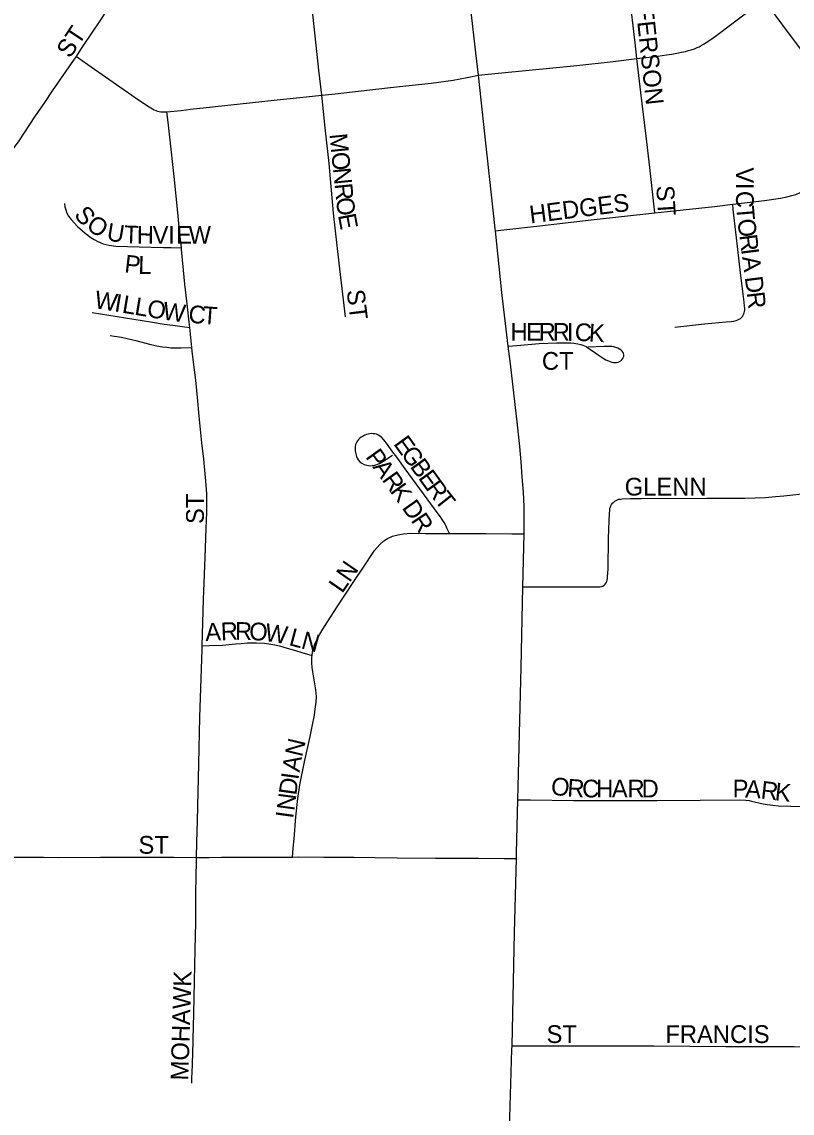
# Model space of a CAD drawing. Extents: x 1772825 to 1773716, y 1138558 to 1139032.
# Drawn here: x 1773348.9 to 1773357.11, y 1138850.34 to 1138861.97 of the extents above; entities that cross this region are included whole.
import ezdxf

# ---------------------------------------------------------------- set-up
doc = ezdxf.new("R2010")
doc.units = 0
for name, color, linetype in [('GM_X_City_Street', 7, 'Continuous'), ('GM_X_City_Street_Text', 7, 'Continuous'), ('GM_X_State_Route', 7, 'Continuous')]:
    doc.layers.add(name, color=color, linetype=linetype)

msp = doc.modelspace()

# ---------------------------------------------------------------- linework, layer by layer
at = {"layer": 'GM_X_City_Street'}
for points in [[(1773349.484, 1138861.598), (1773349.533, 1138861.671), (1773349.669, 1138861.877), (1773349.725, 1138861.958), (1773349.827, 1138862.113), (1773349.929, 1138862.268), (1773350.034, 1138862.422), (1773350.365, 1138862.895), (1773350.406, 1138862.956), (1773350.458, 1138863.038), (1773350.678, 1138863.367), (1773350.763, 1138863.488), (1773350.879, 1138863.664), (1773350.992, 1138863.827), (1773351.274, 1138864.236), (1773351.42, 1138864.452), (1773351.67, 1138864.831)], [(1773352.099, 1138861.184), (1773352.07, 1138861.453), (1773352.009, 1138862.018), (1773351.973, 1138862.356), (1773351.917, 1138862.787), (1773351.856, 1138863.327), (1773351.811, 1138863.722), (1773351.752, 1138864.224), (1773351.707, 1138864.58), (1773351.67, 1138864.831)], [(1773355.459, 1138861.575), (1773355.439, 1138861.742), (1773355.381, 1138862.258), (1773355.361, 1138862.428), (1773355.348, 1138862.52), (1773355.338, 1138862.576), (1773355.33, 1138862.617), (1773355.32, 1138862.661), (1773355.309, 1138862.704), (1773355.294, 1138862.745), (1773355.279, 1138862.783), (1773355.262, 1138862.821), (1773355.243, 1138862.86), (1773355.212, 1138862.908), (1773355.184, 1138862.949), (1773355.042, 1138863.127), (1773354.999, 1138863.18)], [(1773355.459, 1138861.575), (1773355.588, 1138861.589), (1773355.683, 1138861.601), (1773355.774, 1138861.614), (1773355.831, 1138861.623), (1773355.886, 1138861.634), (1773355.936, 1138861.643), (1773355.976, 1138861.651), (1773356.008, 1138861.66), (1773356.037, 1138861.669), (1773356.074, 1138861.681), (1773356.102, 1138861.693), (1773356.123, 1138861.702), (1773356.145, 1138861.714), (1773356.17, 1138861.728), (1773356.198, 1138861.747), (1773356.246, 1138861.779), (1773356.296, 1138861.814), (1773356.485, 1138861.955), (1773356.723, 1138862.134), (1773356.814, 1138862.201)], [(1773348.329, 1138859.876), (1773348.379, 1138859.949), (1773348.489, 1138860.114), (1773348.649, 1138860.364), (1773348.79, 1138860.577), (1773348.826, 1138860.632), (1773348.873, 1138860.698), (1773349.041, 1138860.955), (1773349.147, 1138861.108), (1773349.231, 1138861.231), (1773349.464, 1138861.568), (1773349.484, 1138861.598)], [(1773349.484, 1138861.598), (1773349.605, 1138861.513), (1773349.829, 1138861.355), (1773350.076, 1138861.184), (1773350.137, 1138861.143), (1773350.261, 1138861.063), (1773350.314, 1138861.03), (1773350.35, 1138861.015), (1773350.386, 1138861.007), (1773350.421, 1138861.007), (1773350.447, 1138861.009)], [(1773353.77, 1138861.399), (1773353.91, 1138861.413), (1773354.82, 1138861.503), (1773355.205, 1138861.546), (1773355.459, 1138861.575)], [(1773355.651, 1138859.931), (1773355.644, 1138859.997), (1773355.597, 1138860.416), (1773355.557, 1138860.75), (1773355.502, 1138861.214), (1773355.459, 1138861.575)], [(1773352.099, 1138861.184), (1773352.241, 1138861.199), (1773352.611, 1138861.241), (1773352.895, 1138861.275), (1773353.266, 1138861.313), (1773353.502, 1138861.347), (1773353.65, 1138861.374), (1773353.77, 1138861.399)], [(1773350.447, 1138861.009), (1773350.602, 1138861.024), (1773350.653, 1138861.029), (1773350.701, 1138861.035), (1773350.934, 1138861.063), (1773351.626, 1138861.137), (1773351.933, 1138861.167), (1773352.099, 1138861.184)], [(1773352.353, 1138858.825), (1773352.286, 1138859.396), (1773352.226, 1138859.929), (1773352.178, 1138860.459), (1773352.137, 1138860.837), (1773352.099, 1138861.184)], [(1773350.603, 1138859.56), (1773350.6, 1138859.591), (1773350.585, 1138859.739), (1773350.565, 1138859.936), (1773350.527, 1138860.318), (1773350.482, 1138860.738), (1773350.462, 1138860.898), (1773350.447, 1138861.009)], [(1773356.48, 1138860.024), (1773356.818, 1138860.064), (1773356.991, 1138860.089), (1773357.056, 1138860.102), (1773357.109, 1138860.115), (1773357.153, 1138860.128), (1773357.199, 1138860.147), (1773357.262, 1138860.176), (1773357.338, 1138860.217), (1773357.384, 1138860.245), (1773357.435, 1138860.278), (1773357.683, 1138860.461), (1773357.929, 1138860.648), (1773357.968, 1138860.678)], [(1773349.357, 1138860.032), (1773349.362, 1138859.994), (1773349.37, 1138859.962), (1773349.383, 1138859.929), (1773349.4, 1138859.897), (1773349.427, 1138859.861), (1773349.496, 1138859.787), (1773349.579, 1138859.714), (1773349.639, 1138859.669), (1773349.673, 1138859.648), (1773349.714, 1138859.625), (1773349.771, 1138859.601), (1773349.832, 1138859.586), (1773349.906, 1138859.578), (1773350.153, 1138859.57), (1773350.412, 1138859.563), (1773350.493, 1138859.562), (1773350.603, 1138859.56)], [(1773355.651, 1138859.931), (1773355.785, 1138859.945), (1773356.287, 1138860.001), (1773356.48, 1138860.024)], [(1773355.865, 1138858.714), (1773356.179, 1138858.748), (1773356.411, 1138858.769), (1773356.463, 1138858.775), (1773356.493, 1138858.779), (1773356.518, 1138858.784), (1773356.536, 1138858.79), (1773356.55, 1138858.797), (1773356.564, 1138858.806), (1773356.575, 1138858.817), (1773356.584, 1138858.827), (1773356.592, 1138858.84), (1773356.598, 1138858.854), (1773356.603, 1138858.866), (1773356.606, 1138858.88), (1773356.608, 1138858.896), (1773356.608, 1138858.911), (1773356.606, 1138858.938), (1773356.601, 1138858.979), (1773356.562, 1138859.292), (1773356.52, 1138859.665), (1773356.486, 1138859.966), (1773356.48, 1138860.024)], [(1773353.951, 1138859.741), (1773354.01, 1138859.748), (1773354.454, 1138859.797), (1773354.973, 1138859.858), (1773355.651, 1138859.931)], [(1773350.694, 1138858.709), (1773350.688, 1138858.765), (1773350.664, 1138858.962), (1773350.64, 1138859.172), (1773350.626, 1138859.32), (1773350.605, 1138859.542), (1773350.603, 1138859.56)], [(1773349.651, 1138858.869), (1773350.275, 1138858.771), (1773350.421, 1138858.746), (1773350.512, 1138858.734), (1773350.562, 1138858.727), (1773350.694, 1138858.709)], [(1773350.714, 1138858.498), (1773350.694, 1138858.709)], [(1773349.843, 1138858.625), (1773349.892, 1138858.617), (1773349.966, 1138858.606), (1773350.024, 1138858.594), (1773350.118, 1138858.572), (1773350.21, 1138858.546), (1773350.279, 1138858.529), (1773350.343, 1138858.516), (1773350.403, 1138858.505), (1773350.449, 1138858.499), (1773350.49, 1138858.494), (1773350.527, 1138858.493), (1773350.601, 1138858.494), (1773350.714, 1138858.498)], [(1773350.826, 1138855.318), (1773350.84, 1138855.812), (1773350.857, 1138856.258), (1773350.868, 1138856.567), (1773350.874, 1138856.738), (1773350.873, 1138856.937), (1773350.865, 1138857.073), (1773350.841, 1138857.308), (1773350.821, 1138857.48), (1773350.793, 1138857.765), (1773350.775, 1138857.963), (1773350.767, 1138858.037), (1773350.756, 1138858.148), (1773350.729, 1138858.37), (1773350.718, 1138858.456), (1773350.714, 1138858.498)], [(1773354.088, 1138858.51), (1773354.178, 1138858.518), (1773354.416, 1138858.538), (1773354.508, 1138858.544), (1773354.602, 1138858.548), (1773354.686, 1138858.548), (1773354.756, 1138858.546), (1773354.785, 1138858.543), (1773354.831, 1138858.536), (1773354.862, 1138858.528), (1773354.881, 1138858.522), (1773354.9, 1138858.515), (1773354.918, 1138858.506), (1773354.937, 1138858.494), (1773354.997, 1138858.453), (1773355.045, 1138858.42), (1773355.101, 1138858.383), (1773355.129, 1138858.367), (1773355.156, 1138858.354), (1773355.192, 1138858.34), (1773355.209, 1138858.336), (1773355.226, 1138858.336), (1773355.242, 1138858.336), (1773355.258, 1138858.339), (1773355.275, 1138858.346), (1773355.286, 1138858.354), (1773355.298, 1138858.366), (1773355.308, 1138858.378), (1773355.313, 1138858.389), (1773355.318, 1138858.406), (1773355.318, 1138858.418), (1773355.316, 1138858.433), (1773355.311, 1138858.445), (1773355.303, 1138858.457), (1773355.29, 1138858.47), (1773355.275, 1138858.48), (1773355.254, 1138858.49), (1773355.233, 1138858.498), (1773355.213, 1138858.503), (1773355.191, 1138858.507), (1773355.168, 1138858.508), (1773355.144, 1138858.508), (1773355.111, 1138858.507), (1773354.936, 1138858.502)], [(1773353.46, 1138856.516), (1773353.438, 1138856.565), (1773353.422, 1138856.6), (1773353.405, 1138856.632), (1773353.384, 1138856.663), (1773353.364, 1138856.692), (1773353.342, 1138856.725), (1773352.99, 1138857.202), (1773352.909, 1138857.313), (1773352.847, 1138857.396), (1773352.799, 1138857.463), (1773352.761, 1138857.512), (1773352.736, 1138857.54), (1773352.719, 1138857.553), (1773352.703, 1138857.563), (1773352.684, 1138857.572), (1773352.667, 1138857.576), (1773352.647, 1138857.578), (1773352.628, 1138857.579), (1773352.611, 1138857.577), (1773352.594, 1138857.574), (1773352.575, 1138857.568), (1773352.559, 1138857.562), (1773352.54, 1138857.553), (1773352.521, 1138857.542), (1773352.504, 1138857.529), (1773352.491, 1138857.515), (1773352.479, 1138857.501), (1773352.467, 1138857.479), (1773352.46, 1138857.463), (1773352.457, 1138857.44), (1773352.455, 1138857.415), (1773352.457, 1138857.394), (1773352.462, 1138857.363), (1773352.471, 1138857.335), (1773352.478, 1138857.318), (1773352.489, 1138857.298), (1773352.507, 1138857.278), (1773352.528, 1138857.263), (1773352.551, 1138857.25), (1773352.58, 1138857.242), (1773352.616, 1138857.237), (1773352.637, 1138857.238), (1773352.655, 1138857.241), (1773352.676, 1138857.246), (1773352.695, 1138857.252), (1773352.714, 1138857.261), (1773352.734, 1138857.271), (1773352.769, 1138857.293), (1773352.804, 1138857.316), (1773352.855, 1138857.35)], [(1773354.243, 1138855.947), (1773354.364, 1138855.946), (1773354.662, 1138855.946), (1773354.984, 1138855.945), (1773355.052, 1138855.945), (1773355.067, 1138855.946), (1773355.082, 1138855.949), (1773355.097, 1138855.955), (1773355.11, 1138855.963), (1773355.121, 1138855.974), (1773355.13, 1138855.988), (1773355.137, 1138856.002), (1773355.142, 1138856.017), (1773355.144, 1138856.034), (1773355.147, 1138856.052), (1773355.15, 1138856.093), (1773355.151, 1138856.137), (1773355.157, 1138856.465), (1773355.163, 1138856.651), (1773355.166, 1138856.723), (1773355.17, 1138856.764), (1773355.172, 1138856.782), (1773355.176, 1138856.798), (1773355.182, 1138856.81), (1773355.189, 1138856.822), (1773355.202, 1138856.84), (1773355.213, 1138856.85), (1773355.225, 1138856.859), (1773355.238, 1138856.868), (1773355.253, 1138856.875), (1773355.268, 1138856.879), (1773355.284, 1138856.882), (1773355.303, 1138856.884), (1773355.391, 1138856.887), (1773355.506, 1138856.886), (1773356.203, 1138856.89), (1773356.611, 1138856.891), (1773356.721, 1138856.893), (1773356.828, 1138856.898), (1773356.938, 1138856.908), (1773357.025, 1138856.916), (1773357.344, 1138856.952)], [(1773351.997, 1138855.216), (1773352.002, 1138855.254), (1773352.01, 1138855.289), (1773352.025, 1138855.334), (1773352.049, 1138855.388), (1773352.078, 1138855.442), (1773352.11, 1138855.494), (1773352.136, 1138855.536), (1773352.258, 1138855.723), (1773352.443, 1138856.002), (1773352.546, 1138856.157), (1773352.663, 1138856.332), (1773352.717, 1138856.396), (1773352.762, 1138856.435), (1773352.801, 1138856.461), (1773352.855, 1138856.485), (1773352.912, 1138856.502), (1773352.972, 1138856.512), (1773353.044, 1138856.518), (1773353.205, 1138856.515), (1773353.392, 1138856.516), (1773353.46, 1138856.516)], [(1773353.46, 1138856.516), (1773353.851, 1138856.513), (1773354.125, 1138856.511), (1773354.256, 1138856.51)], [(1773350.826, 1138855.318), (1773350.899, 1138855.32), (1773351.042, 1138855.325), (1773351.181, 1138855.34), (1773351.24, 1138855.344), (1773351.309, 1138855.348), (1773351.404, 1138855.348), (1773351.49, 1138855.345), (1773351.556, 1138855.337), (1773351.599, 1138855.329), (1773351.649, 1138855.317), (1773351.731, 1138855.293), (1773351.821, 1138855.267), (1773351.886, 1138855.248), (1773351.947, 1138855.23), (1773351.997, 1138855.216)], [(1773350.766, 1138853.063), (1773350.769, 1138853.223), (1773350.774, 1138853.452), (1773350.788, 1138854.06), (1773350.801, 1138854.556), (1773350.825, 1138855.277), (1773350.826, 1138855.318)], [(1773351.789, 1138853.067), (1773351.796, 1138853.161), (1773351.805, 1138853.26), (1773351.823, 1138853.495), (1773351.844, 1138853.691), (1773351.867, 1138853.838), (1773351.917, 1138854.081), (1773351.975, 1138854.352), (1773351.996, 1138854.459), (1773352.021, 1138854.58), (1773352.031, 1138854.641), (1773352.04, 1138854.716), (1773352.043, 1138854.777), (1773352.038, 1138854.847), (1773352.005, 1138855.04), (1773351.998, 1138855.087), (1773351.994, 1138855.135), (1773351.994, 1138855.195), (1773351.997, 1138855.216)], [(1773354.19, 1138853.677), (1773354.324, 1138853.676), (1773354.783, 1138853.67), (1773355.218, 1138853.671), (1773355.672, 1138853.671), (1773356.133, 1138853.674), (1773356.554, 1138853.676), (1773356.621, 1138853.673), (1773356.654, 1138853.669), (1773356.682, 1138853.664), (1773356.806, 1138853.635), (1773356.847, 1138853.627), (1773356.878, 1138853.622), (1773356.908, 1138853.618), (1773356.97, 1138853.613), (1773357.1, 1138853.609), (1773357.409, 1138853.602)], [(1773348.279, 1138853.066), (1773348.327, 1138853.065), (1773348.638, 1138853.065), (1773348.873, 1138853.064), (1773349.133, 1138853.065), (1773349.294, 1138853.063), (1773349.741, 1138853.066), (1773349.94, 1138853.066), (1773350.076, 1138853.067), (1773350.262, 1138853.065), (1773350.348, 1138853.064), (1773350.522, 1138853.064), (1773350.766, 1138853.063)], [(1773350.713, 1138850.657), (1773350.715, 1138850.706), (1773350.718, 1138850.779), (1773350.722, 1138850.853), (1773350.723, 1138850.89), (1773350.726, 1138850.951), (1773350.73, 1138851.125), (1773350.736, 1138851.398), (1773350.75, 1138852.082), (1773350.756, 1138852.368), (1773350.757, 1138852.53), (1773350.758, 1138852.641), (1773350.762, 1138852.902), (1773350.764, 1138852.976), (1773350.766, 1138853.062), (1773350.766, 1138853.063)], [(1773350.766, 1138853.063), (1773350.895, 1138853.063), (1773351.032, 1138853.064), (1773351.378, 1138853.066), (1773351.515, 1138853.067), (1773351.701, 1138853.067), (1773351.789, 1138853.067)], [(1773351.789, 1138853.067), (1773351.85, 1138853.068), (1773352.122, 1138853.067), (1773352.443, 1138853.065), (1773352.666, 1138853.061), (1773352.902, 1138853.06), (1773353.312, 1138853.054), (1773353.523, 1138853.054), (1773353.772, 1138853.055), (1773354.044, 1138853.051), (1773354.176, 1138853.05)], [(1773354.129, 1138851.055), (1773354.276, 1138851.055), (1773354.911, 1138851.055), (1773355.638, 1138851.054), (1773356.406, 1138851.047), (1773357.136, 1138851.049), (1773357.601, 1138851.041), (1773358.177, 1138851.023), (1773358.572, 1138851.011), (1773358.835, 1138851.008), (1773359.11, 1138851.015)]]:
    msp.add_lwpolyline(points, dxfattribs=at)
at = {"layer": 'GM_X_State_Route'}
for points in [[(1773358.016, 1138860.614), (1773357.968, 1138860.678), (1773357.202, 1138861.681), (1773356.814, 1138862.201), (1773356.481, 1138862.648), (1773355.942, 1138863.36), (1773355.699, 1138863.688), (1773355.15, 1138864.422), (1773355.11, 1138864.476), (1773354.35, 1138865.506), (1773353.872, 1138866.139), (1773353.808, 1138866.229), (1773353.668, 1138866.436), (1773353.635, 1138866.486), (1773353.604, 1138866.528), (1773353.579, 1138866.558), (1773353.556, 1138866.583), (1773353.553, 1138866.586), (1773353.484, 1138866.639), (1773353.423, 1138866.684), (1773353.362, 1138866.728), (1773353.293, 1138866.777), (1773353.233, 1138866.818), (1773353.166, 1138866.864)], [(1773353.949, 1138859.761), (1773353.934, 1138859.896), (1773353.839, 1138860.775), (1773353.77, 1138861.399), (1773353.743, 1138861.637), (1773353.628, 1138862.637), (1773353.595, 1138862.961), (1773353.519, 1138863.702), (1773353.456, 1138864.329)], [(1773354.127, 1138851.015), (1773354.129, 1138851.055), (1773354.155, 1138852.258), (1773354.176, 1138853.05), (1773354.177, 1138853.113), (1773354.19, 1138853.677), (1773354.197, 1138853.957), (1773354.227, 1138855.087), (1773354.243, 1138855.947), (1773354.256, 1138856.51), (1773354.256, 1138856.531), (1773354.256, 1138856.676), (1773354.256, 1138856.801), (1773354.249, 1138856.956), (1773354.237, 1138857.12), (1773354.225, 1138857.28), (1773354.212, 1138857.441), (1773354.187, 1138857.674), (1773354.112, 1138858.321), (1773354.088, 1138858.51), (1773354.02, 1138859.084), (1773353.951, 1138859.741), (1773353.949, 1138859.761)], [(1773354.023, 1138847.082), (1773354.034, 1138847.669), (1773354.058, 1138848.538), (1773354.084, 1138849.462), (1773354.106, 1138850.291), (1773354.127, 1138851.015)]]:
    msp.add_lwpolyline(points, dxfattribs=at)

# ---------------------------------------------------------------- texts
at = {"layer": 'GM_X_City_Street_Text'}
for s, height, rotation, p in [('JEFFERSON', 0.1894, 276.0875, (1773355.398, 1138862.57)), ('ST', 0.1894, 56.3032, (1773349.416, 1138861.569)), ('M', 0.189, 275.7468, (1773352.181, 1138860.77)), ('O', 0.189, 275.7664, (1773352.201, 1138860.571)), ('N', 0.189, 275.7367, (1773352.218, 1138860.405)), ('V', 0.189, 270.0874, (1773356.515, 1138860.416)), ('R', 0.189, 275.7688, (1773352.235, 1138860.239)), ('ST', 0.1894, 273.5746, (1773355.665, 1138860.219)), ('I', 0.189, 270.1045, (1773356.515, 1138860.25)), ('O', 0.189, 276.9604, (1773352.25, 1138860.086)), ('HEDGES', 0.1894, 7.2512, (1773354.325, 1138859.818)), ('C', 0.189, 270.4809, (1773356.515, 1138860.165)), ('S', 0.189, 310.2813, (1773349.451, 1138859.906)), ('T', 0.189, 274.8192, (1773356.517, 1138859.999)), ('O', 0.189, 325.6814, (1773349.578, 1138859.767)), ('E', 0.189, 280.6135, (1773352.272, 1138859.907)), ('O', 0.189, 277.2343, (1773356.529, 1138859.858)), ('U', 0.189, 350.525, (1773349.799, 1138859.64)), ('T', 0.189, 357.8945, (1773349.989, 1138859.609)), ('H', 0.189, 359.2045, (1773350.127, 1138859.604)), ('V', 0.189, 359.9703, (1773350.297, 1138859.602)), ('I', 0.189, 359.985, (1773350.463, 1138859.602)), ('E', 0.189, 359.9956, (1773350.547, 1138859.602)), ('W', 0.189, 359.9988, (1773350.68, 1138859.602)), ('R', 0.189, 277.3058, (1773356.55, 1138859.692)), ('I', 0.189, 277.313, (1773356.569, 1138859.543)), ('P', 0.189, 353.3732, (1773349.99, 1138859.299)), ('L', 0.189, 358.8876, (1773350.142, 1138859.282)), ('A', 0.189, 277.2985, (1773356.58, 1138859.461)), ('D', 0.189, 277.301, (1773356.608, 1138859.246)), ('W', 0.189, 350.5598, (1773349.668, 1138858.918)), ('I', 0.189, 350.5908, (1773349.882, 1138858.883)), ('L', 0.189, 350.5601, (1773349.964, 1138858.869)), ('ST', 0.1894, 277.12, (1773352.364, 1138859.104)), ('R', 0.189, 276.7184, (1773356.629, 1138859.081)), ('L', 0.189, 350.5888, (1773350.096, 1138858.847)), ('O', 0.189, 350.5808, (1773350.228, 1138858.825)), ('W', 0.189, 351.7934, (1773350.396, 1138858.797)), ('C', 0.189, 355.6531, (1773350.674, 1138858.761)), ('T', 0.189, 355.7738, (1773350.824, 1138858.749)), ('H', 0.189, 359.9781, (1773354.112, 1138858.569)), ('E', 0.189, 359.9727, (1773354.279, 1138858.569)), ('R', 0.189, 359.9703, (1773354.412, 1138858.569)), ('R', 0.189, 359.9703, (1773354.562, 1138858.568)), ('I', 0.189, 359.563, (1773354.712, 1138858.568)), ('C', 0.189, 357.8627, (1773354.794, 1138858.568)), ('K', 0.189, 356.8735, (1773354.943, 1138858.562)), ('CT', 0.1894, 0, (1773354.446, 1138858.259)), ('E', 0.189, 305.8807, (1773352.858, 1138857.47)), ('P', 0.189, 305.6457, (1773352.56, 1138857.331)), ('G', 0.189, 305.8731, (1773352.936, 1138857.362)), ('B', 0.189, 305.883, (1773353.034, 1138857.227)), ('A', 0.189, 305.6546, (1773352.638, 1138857.222)), ('E', 0.189, 305.8919, (1773353.122, 1138857.106)), ('R', 0.189, 305.6592, (1773352.735, 1138857.087)), ('R', 0.189, 305.8595, (1773353.2, 1138856.998)), ('GLENN', 0.1894, 0, (1773355.329, 1138856.919)), ('K', 0.189, 305.6624, (1773352.822, 1138856.965)), ('T', 0.189, 308.2708, (1773353.293, 1138856.869)), ('ST', 0.1894, 90, (1773350.843, 1138856.616)), ('D', 0.189, 305.309, (1773352.948, 1138856.789)), ('R', 0.189, 303.5217, (1773353.044, 1138856.654)), ('LN', 0.1894, 55.4857, (1773352.317, 1138855.869)), ('A', 0.189, 2.4051, (1773350.861, 1138855.369)), ('R', 0.189, 2.4052, (1773351.027, 1138855.376)), ('R', 0.189, 359.2471, (1773351.174, 1138855.382)), ('O', 0.189, 357.2446, (1773351.323, 1138855.38)), ('W', 0.189, 351.1375, (1773351.484, 1138855.372)), ('L', 0.189, 345.0492, (1773351.741, 1138855.327)), ('N', 0.189, 344.9404, (1773351.87, 1138855.293)), ('N', 0.189, 76.4779, (1773351.889, 1138854.126)), ('A', 0.189, 80.4047, (1773351.862, 1138853.965)), ('I', 0.189, 82.2913, (1773351.851, 1138853.884)), ('D', 0.189, 82.2378, (1773351.828, 1138853.719)), ('O', 0.189, 352.6148, (1773354.534, 1138853.735)), ('R', 0.189, 356.3431, (1773354.713, 1138853.712)), ('C', 0.189, 359.8991, (1773354.875, 1138853.702)), ('H', 0.189, 359.9929, (1773355.025, 1138853.702)), ('A', 0.189, 359.9929, (1773355.192, 1138853.702)), ('R', 0.189, 359.9941, (1773355.359, 1138853.702)), ('D', 0.189, 359.9929, (1773355.509, 1138853.702)), ('P', 0.189, 359.7541, (1773356.479, 1138853.702)), ('A', 0.189, 356.151, (1773356.609, 1138853.702)), ('R', 0.189, 353.4533, (1773356.773, 1138853.691)), ('K', 0.189, 353.7401, (1773356.923, 1138853.673)), ('N', 0.189, 82.2704, (1773351.806, 1138853.554)), ('I', 0.189, 82.2407, (1773351.794, 1138853.471)), ('ST', 0.1894, 0, (1773350.146, 1138853.102)), ('MOHAWK', 0.1894, 88.2903, (1773350.677, 1138850.684)), ('ST', 0.1894, 0, (1773354.496, 1138851.085)), ('FRANCIS', 0.1894, 0, (1773355.762, 1138851.085))]:
    msp.add_text(s, height=height, rotation=rotation, dxfattribs=at).set_placement(p)

doc.saveas('drawing.dxf')
